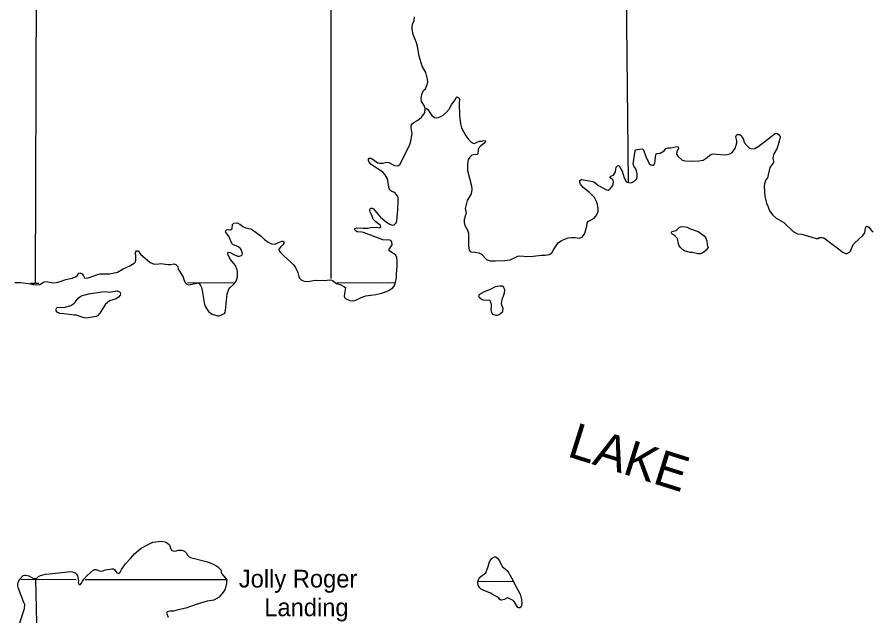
# Model space of a CAD drawing. Extents: x -19 to 366, y -4 to 359.
# Drawn here: x 135.322 to 138.218, y 199.977 to 202.004 of the extents above; entities that cross this region are included whole.
import ezdxf

# ---------------------------------------------------------------- set-up
doc = ezdxf.new("R2010")
doc.units = 0
for name, color, linetype in [('Level 35', 7, 'Continuous'), ('Level 5', 7, 'Continuous'), ('Level 57', 7, 'Continuous'), ('Level 60', 7, 'Continuous'), ('Level 9', 7, 'Continuous')]:
    doc.layers.add(name, color=color, linetype=linetype)

msp = doc.modelspace()

# ---------------------------------------------------------------- linework, layer by layer
at = {"layer": 'Level 35'}
msp.add_lwpolyline([(136.7042, 201.6943), (136.7012, 201.7049), (136.6917, 201.7189), (136.6902, 201.7303), (136.6939, 201.747), (136.6996, 201.7573), (136.7049, 201.7618), (136.7113, 201.7762), (136.7136, 201.7838), (136.7124, 201.7944), (136.706, 201.8172), (136.6935, 201.8377), (136.6844, 201.8726), (136.6787, 201.9048), (136.6753, 201.917), (136.6639, 201.9458), (136.6605, 201.9632), (136.6597, 201.9727), (136.6623, 201.9826), (136.6665, 201.9932), (136.6676, 202.0053)], dxfattribs=at)
at = {"layer": 'Level 5'}
for points in [[(135.3847, 201.1034), (135.3878, 202.1048)], [(136.3848, 202.09), (136.3849, 201.119)], [(137.3926, 201.4468), (137.3863, 202.0879)], [(135.367, 201.103), (135.3847, 201.1034)], [(135.3847, 201.1034), (135.3954, 201.1034)], [(135.8985, 201.1047), (136.0535, 201.1051)], [(136.4058, 201.1057), (136.6014, 201.1042)], [(135.3855, 200.0995), (135.3345, 200.0983)], [(135.3831, 199.3934), (135.3847, 199.4911), (135.3906, 199.8562), (135.3855, 200.0995)], [(135.5224, 200.0992), (135.3855, 200.0995)], [(136.0341, 200.0983), (135.5529, 200.0992)], [(137.0045, 200.0922), (136.8834, 200.0933)]]:
    msp.add_lwpolyline(points, dxfattribs=at)
at = {"layer": 'Level 60'}
for points in [[(139.4406, 1.5315), (139.2511, 10.1473), (139.0608, 18.7633), (138.8699, 27.3793), (138.6784, 35.9956), (138.4861, 44.6119), (138.2932, 53.2285), (138.0997, 61.8451), (137.9055, 70.4619), (137.7106, 79.0789), (137.5151, 87.6959), (137.319, 96.3132), (137.1221, 104.9306), (136.9247, 113.5481), (136.7265, 122.1658), (136.5278, 130.7836), (136.3283, 139.4016), (136.1282, 148.0197), (135.9275, 156.6379), (135.7261, 165.2564), (135.5241, 173.8749), (135.3214, 182.4936), (135.1181, 191.1125), (134.9141, 199.7315), (134.7095, 208.3506), (134.5043, 216.9699), (134.2984, 225.5894), (134.0919, 234.209), (133.8847, 242.8288), (133.6769, 251.4487), (133.4685, 260.0687), (133.2594, 268.6889), (133.0497, 277.3093), (132.8393, 285.9298), (132.6283, 294.5504), (132.4167, 303.1713), (132.2044, 311.7922), (131.9916, 320.4133), (131.778, 329.0346), (131.5639, 337.656), (131.3491, 346.2776)], [(0, 198.1326), (7.1014, 198.137), (14.2028, 198.1503), (21.3042, 198.1724), (28.4055, 198.2034), (35.5068, 198.2433), (42.6081, 198.292), (49.7092, 198.3496), (56.8103, 198.4161), (63.9113, 198.4913), (71.0123, 198.5755), (78.1131, 198.6685), (85.2137, 198.7704), (92.3143, 198.8811), (99.4147, 199.0007), (106.5149, 199.1291), (113.615, 199.2664), (120.7149, 199.4126), (127.8146, 199.5676), (134.9141, 199.7315), (142.0135, 199.9042), (149.1125, 200.0858), (156.2114, 200.2762), (163.31, 200.4755), (170.4084, 200.6837), (177.5065, 200.9007), (184.6043, 201.1265), (191.7018, 201.3612), (198.799, 201.6048), (205.896, 201.8572), (212.9926, 202.1185), (220.0888, 202.3886), (227.1848, 202.6676), (234.2803, 202.9554), (241.3755, 203.2521), (248.4704, 203.5576), (255.5648, 203.872), (262.6589, 204.1952), (269.7525, 204.5273), (276.8457, 204.8682), (283.9385, 205.218), (291.0309, 205.5766), (298.1228, 205.9441), (305.2142, 206.3204), (312.3051, 206.7056), (319.3956, 207.0996), (326.4856, 207.5024), (333.5751, 207.9141), (340.664, 208.3347)]]:
    msp.add_spline(points, degree=3, dxfattribs=at)
at = {"layer": 'Level 9'}
for points in [[(136.613, 201.3859), (136.6122, 201.3931), (136.6103, 201.398), (136.6039, 201.4071), (136.5975, 201.4113), (136.5907, 201.4139), (136.5846, 201.4181), (136.5808, 201.428), (136.5778, 201.4507), (136.5755, 201.4594), (136.5691, 201.4701), (136.5607, 201.4792), (136.5411, 201.4917), (136.5214, 201.5057), (136.5142, 201.5129), (136.5123, 201.519), (136.5127, 201.5228), (136.5142, 201.5262), (136.5168, 201.5269), (136.521, 201.5262), (136.5433, 201.5114), (136.5494, 201.5095), (136.5592, 201.5095), (136.5743, 201.5126), (136.5807, 201.5122), (136.6004, 201.5016), (136.6106, 201.5008), (136.614, 201.5019), (136.6197, 201.5069), (136.6333, 201.5342), (136.6499, 201.5676), (136.6548, 201.5797), (136.6597, 201.6086), (136.657, 201.6298), (136.657, 201.6378), (136.6608, 201.6438), (136.6691, 201.6499), (136.6793, 201.6556), (136.6914, 201.6651), (136.7027, 201.6803), (136.7042, 201.6943), (136.7065, 201.6962), (136.7091, 201.6954), (136.7136, 201.6913), (136.722, 201.6776), (136.7273, 201.6712), (136.736, 201.6647), (136.742, 201.6636), (136.7496, 201.6647), (136.7575, 201.6674), (136.7654, 201.6723), (136.7764, 201.6829), (136.7851, 201.6928), (136.7938, 201.7072), (136.8062, 201.7239), (136.8089, 201.7323), (136.8111, 201.7338), (136.8179, 201.7315), (136.8202, 201.7266), (136.8195, 201.7114), (136.821, 201.6716), (136.8237, 201.6424)], [(136.8237, 201.6424), (136.8267, 201.6298), (136.8419, 201.6025), (136.8498, 201.5919), (136.8604, 201.5809), (136.8672, 201.5771), (136.8717, 201.5768), (136.8831, 201.5825), (136.8884, 201.584), (136.8956, 201.5844), (136.9042, 201.587), (136.908, 201.5855), (136.908, 201.5832), (136.9061, 201.579), (136.8925, 201.5688), (136.8839, 201.5578), (136.8839, 201.5529), (136.8827, 201.5415), (136.8805, 201.5388), (136.8684, 201.5381), (136.862, 201.5365), (136.8552, 201.5301), (136.8499, 201.5221), (136.8476, 201.5066), (136.8473, 201.4846), (136.8609, 201.4334), (136.8621, 201.4208), (136.8598, 201.4057), (136.8466, 201.3833), (136.8394, 201.3564), (136.8425, 201.3416), (136.8364, 201.3192), (136.8368, 201.3089), (136.8391, 201.2983), (136.8474, 201.2831), (136.8512, 201.2725), (136.8509, 201.2642), (136.8505, 201.2293), (136.8532, 201.2156), (136.857, 201.2107), (136.8592, 201.2092), (136.874, 201.2084), (136.8861, 201.2058), (136.8955, 201.2012), (136.9118, 201.1834), (136.9243, 201.1789), (136.9409, 201.1785), (136.9738, 201.1796), (136.9923, 201.1823), (137.0184, 201.1944), (137.0252, 201.196), (137.0505, 201.1941), (137.0705, 201.1945), (137.0985, 201.1983), (137.111, 201.1986), (137.1242, 201.2009), (137.1329, 201.2059), (137.1393, 201.2165), (137.1544, 201.24), (137.1665, 201.2476), (137.1888, 201.2571), (137.1994, 201.2582), (137.2107, 201.2579), (137.2255, 201.256), (137.2296, 201.2567)], [(137.4834, 201.5178), (137.4842, 201.5314), (137.4872, 201.5409), (137.4898, 201.5428), (137.5004, 201.5436), (137.5136, 201.5512), (137.52, 201.5599), (137.5276, 201.5614), (137.5359, 201.5618), (137.5563, 201.5667), (137.5609, 201.5652), (137.562, 201.5607), (137.5563, 201.5485), (137.556, 201.5402), (137.5598, 201.5337), (137.5753, 201.5201), (137.5866, 201.5171), (137.6101, 201.5167), (137.6308, 201.5175), (137.6456, 201.5194), (137.6599, 201.5285), (137.669, 201.5368), (137.675, 201.5402), (137.6807, 201.5414), (137.6913, 201.5402), (137.7178, 201.538), (137.7265, 201.5387), (137.7367, 201.5418), (137.7442, 201.5463), (137.7503, 201.5532), (137.7552, 201.5619), (137.7582, 201.5706), (137.7597, 201.5786), (137.7597, 201.5843), (137.7563, 201.6006), (137.76, 201.6063), (137.765, 201.607), (137.7702, 201.6066), (137.7744, 201.6029), (137.7786, 201.5956), (137.7831, 201.59), (137.785, 201.5801), (137.7933, 201.5691), (137.8024, 201.56), (137.8111, 201.5581), (137.8209, 201.5592), (137.8327, 201.5657), (137.8591, 201.5866), (137.8712, 201.5972), (137.8893, 201.6097), (137.8942, 201.6109), (137.8995, 201.6078), (137.9067, 201.6006), (137.9075, 201.5976), (137.9056, 201.593), (137.9003, 201.5714), (137.8962, 201.5608), (137.8856, 201.5418), (137.8826, 201.5327), (137.8818, 201.5251), (137.8837, 201.5168), (137.8837, 201.5115), (137.8822, 201.5081), (137.8717, 201.4952), (137.8637, 201.4603), (137.8585, 201.4534), (137.8532, 201.4401), (137.8528, 201.431), (137.8544, 201.3969), (137.86, 201.3738), (137.8661, 201.3616), (137.871, 201.3484), (137.882, 201.3336), (137.8937, 201.3237), (137.9194, 201.3089), (137.9509, 201.2786)], [(137.2296, 201.2567), (137.2361, 201.2594), (137.2429, 201.2677), (137.2466, 201.2765), (137.2523, 201.2969), (137.2534, 201.3068), (137.2564, 201.3125), (137.267, 201.3178), (137.2764, 201.3239), (137.2821, 201.3299), (137.2885, 201.3402), (137.2904, 201.3455), (137.29, 201.3569), (137.2874, 201.3702), (137.2843, 201.3796), (137.2779, 201.3937), (137.2609, 201.4104), (137.2389, 201.4278), (137.2306, 201.4388), (137.2276, 201.4456), (137.2279, 201.4506), (137.2336, 201.454), (137.2665, 201.4491), (137.2752, 201.446), (137.2915, 201.4346), (137.3187, 201.4195), (137.3244, 201.4187), (137.3304, 201.4225), (137.3402, 201.4343), (137.3417, 201.4464), (137.3406, 201.4521), (137.3383, 201.4548), (137.3308, 201.4597), (137.3308, 201.4627), (137.3326, 201.4654), (137.3421, 201.4692), (137.3493, 201.4809), (137.3496, 201.4893), (137.3511, 201.4957), (137.356, 201.5011), (137.3591, 201.5018), (137.3621, 201.4988), (137.3716, 201.4825), (137.3788, 201.4605), (137.3852, 201.448), (137.389, 201.4457), (137.3999, 201.4434), (137.4037, 201.4442), (137.4139, 201.4495), (137.42, 201.4556), (137.4222, 201.4635), (137.4226, 201.4734), (137.4199, 201.4836), (137.4162, 201.4916), (137.4109, 201.4996), (137.4086, 201.5075), (137.4116, 201.5219), (137.4153, 201.5511), (137.4176, 201.5546), (137.4225, 201.5565), (137.4399, 201.558), (137.4441, 201.5549), (137.452, 201.5318), (137.4626, 201.5083), (137.4683, 201.5045), (137.474, 201.503), (137.4766, 201.5034), (137.48, 201.5056), (137.4823, 201.511), (137.4834, 201.5178)], [(136.4034, 201.1028), (136.4182, 201.0979), (136.4288, 201.0926), (136.4341, 201.0884), (136.4307, 201.0683), (136.4303, 201.0592), (136.4322, 201.0539), (136.4368, 201.0505), (136.4492, 201.0452), (136.4628, 201.0437), (136.4719, 201.0467), (136.4878, 201.055), (136.5037, 201.06), (136.5369, 201.0653), (136.5562, 201.0695), (136.5698, 201.0737), (136.5796, 201.0782), (136.5944, 201.0881), (136.5989, 201.0934), (136.6042, 201.1055), (136.6068, 201.1215), (136.6075, 201.1347), (136.6098, 201.1602), (136.6098, 201.1788), (136.6082, 201.1901), (136.6052, 201.1977), (136.5999, 201.2019), (136.584, 201.2114), (136.581, 201.2159), (136.592, 201.2337), (136.5908, 201.2432), (136.5878, 201.2474), (136.5798, 201.2501), (136.5708, 201.2489), (136.5602, 201.2504), (136.4955, 201.2754), (136.4895, 201.2766), (136.474, 201.2773), (136.4668, 201.2823), (136.4653, 201.2872), (136.4713, 201.291), (136.4944, 201.2899), (136.5099, 201.2902), (136.5193, 201.2918), (136.5405, 201.2929), (136.5496, 201.2906), (136.5522, 201.2914), (136.5537, 201.294), (136.5533, 201.2971), (136.5514, 201.3001), (136.5375, 201.3111), (136.5276, 201.3206), (136.5231, 201.3339), (136.5181, 201.3441), (136.517, 201.3502), (136.5181, 201.3547), (136.5196, 201.357), (136.5246, 201.3578), (136.5287, 201.3547), (136.5446, 201.3358), (136.5533, 201.3271), (136.573, 201.3104), (136.5847, 201.3028), (136.59, 201.3005), (136.5945, 201.3001), (136.5987, 201.3009), (136.6059, 201.3077), (136.6081, 201.3146), (136.6115, 201.3513), (136.613, 201.3859)], [(136.0556, 201.1698), (136.0439, 201.1843), (136.0359, 201.2013), (136.0359, 201.2055), (136.0378, 201.2089), (136.0431, 201.2074), (136.056, 201.2002), (136.0635, 201.1975), (136.0688, 201.1945), (136.0745, 201.1949), (136.0821, 201.1968), (136.0843, 201.1991), (136.0851, 201.204), (136.0813, 201.2169), (136.0779, 201.2218), (136.0737, 201.2237), (136.0718, 201.2267), (136.0529, 201.2339), (136.0488, 201.2377), (136.0389, 201.2628), (136.0317, 201.2715), (136.0283, 201.2795), (136.0287, 201.2814), (136.0313, 201.284), (136.034, 201.2848), (136.0449, 201.2844), (136.0502, 201.289), (136.051, 201.3018), (136.0563, 201.3064), (136.0668, 201.3075), (136.0759, 201.303), (136.0869, 201.2958), (136.0967, 201.2909), (136.1126, 201.2871), (136.1198, 201.2844), (136.1489, 201.2624), (136.1603, 201.2514), (136.172, 201.242), (136.1837, 201.2363), (136.1954, 201.2351), (136.2109, 201.2427), (136.2188, 201.2458), (136.2219, 201.2458), (136.2253, 201.2439), (136.2249, 201.2382), (136.2215, 201.2332), (136.214, 201.2253), (136.209, 201.2181), (136.2094, 201.2128), (136.214, 201.2071), (136.2257, 201.1957), (136.2495, 201.1748), (136.2571, 201.1669), (136.2635, 201.1582), (136.273, 201.1396), (136.2757, 201.1255), (136.2787, 201.1198), (136.284, 201.1145), (136.2938, 201.11), (136.3082, 201.1089), (136.3252, 201.113), (136.3346, 201.1138), (136.3585, 201.1119), (136.3842, 201.1146), (136.3906, 201.1123), (136.4034, 201.1028)], [(137.6288, 201.2785), (137.6488, 201.2633), (137.6534, 201.2584), (137.6579, 201.247), (137.6594, 201.2333), (137.6625, 201.2242), (137.6564, 201.2148), (137.6481, 201.2079), (137.6372, 201.203), (137.6273, 201.203), (137.6081, 201.2068), (137.6016, 201.2075), (137.5827, 201.2125), (137.5774, 201.2162), (137.5699, 201.2227), (137.5649, 201.2295), (137.5627, 201.2371), (137.5589, 201.2546), (137.5494, 201.2633), (137.54, 201.2705), (137.5388, 201.2762), (137.5403, 201.2784), (137.5528, 201.2819), (137.557, 201.2845), (137.5656, 201.2925), (137.574, 201.2948), (137.5864, 201.294), (137.5921, 201.2925), (137.6001, 201.2887)], [(137.6001, 201.2887), (137.6288, 201.2785)], [(137.9509, 201.2786), (137.9652, 201.2706), (137.9803, 201.2691), (137.9955, 201.2653), (138.0287, 201.2547), (138.0344, 201.2551), (138.0405, 201.2577), (138.0492, 201.2581), (138.0552, 201.257), (138.087, 201.2316), (138.0998, 201.2232), (138.1195, 201.2081), (138.1278, 201.2039), (138.1327, 201.2043), (138.1414, 201.2085), (138.1448, 201.2123), (138.1546, 201.2343), (138.158, 201.2392), (138.1879, 201.2654), (138.1932, 201.2737), (138.1958, 201.2897), (138.1981, 201.295), (138.2011, 201.2965), (138.2075, 201.2927), (138.2155, 201.2832), (138.2215, 201.2775)], [(135.5442, 201.1317), (135.5469, 201.1283), (135.5506, 201.1219), (135.5559, 201.12), (135.5627, 201.1211), (135.6017, 201.1348), (135.6353, 201.1348), (135.6621, 201.1409), (135.6814, 201.1523), (135.7011, 201.161), (135.7181, 201.1712), (135.7226, 201.1762), (135.7237, 201.18), (135.7245, 201.1929), (135.7233, 201.2069), (135.7267, 201.213), (135.732, 201.2134), (135.7403, 201.202), (135.7729, 201.1732), (135.7865, 201.1675), (135.802, 201.1686), (135.808, 201.1705), (135.8334, 201.1671), (135.8424, 201.1671), (135.8526, 201.169), (135.8598, 201.1667), (135.8659, 201.1603), (135.8678, 201.1512), (135.8716, 201.1436), (135.8844, 201.1239), (135.8867, 201.1159), (135.8916, 201.1057), (135.8965, 201.1), (135.9022, 201.0977), (135.909, 201.0985), (135.9249, 201.1027), (135.934, 201.1042), (135.9381, 201.1027), (135.9434, 201.0958), (135.9464, 201.089), (135.9491, 201.0791), (135.9563, 201.0317), (135.9601, 201.023), (135.9703, 201.0078), (135.9824, 200.9987), (136.0017, 200.9931), (136.0063, 200.9931), (136.024, 201.0003), (136.0263, 201.0037), (136.0282, 201.0109), (136.0338, 201.0678), (136.0387, 201.0833), (136.0425, 201.0879), (136.0549, 201.0985), (136.064, 201.1107), (136.0689, 201.1247), (136.0689, 201.1425), (136.0677, 201.1478), (136.0613, 201.163), (136.0556, 201.1698)], [(135.314, 201.1062), (135.3337, 201.1051), (135.3605, 201.1021), (135.3828, 201.0979), (135.3983, 201.0994), (135.4138, 201.1074), (135.4225, 201.1086), (135.4425, 201.1048), (135.455, 201.1059), (135.4675, 201.109), (135.4864, 201.1158), (135.5079, 201.1207), (135.5223, 201.1257), (135.5253, 201.1279), (135.5306, 201.1374), (135.5344, 201.1389), (135.5419, 201.1352), (135.5442, 201.1317)], [(136.9724, 201.0704), (136.9739, 201.081), (136.9716, 201.0852), (136.9708, 201.0893), (136.9648, 201.0928), (136.9576, 201.0935), (136.9417, 201.0909), (136.924, 201.0817), (136.9043, 201.0738), (136.8862, 201.0639), (136.8862, 201.0586), (136.8873, 201.0556), (136.8972, 201.048), (136.9047, 201.0461), (136.9217, 201.0465), (136.9259, 201.0404), (136.9278, 201.0305), (136.9278, 201.0207), (136.9263, 201.015), (136.9282, 201.0063), (136.9324, 200.9987), (136.943, 200.9945), (136.9494, 200.9945), (136.9547, 200.9968), (136.9656, 201.0067), (136.9675, 201.0093), (136.9686, 201.0173), (136.9641, 201.0287), (136.9626, 201.0351), (136.9645, 201.0476)], [(135.6085, 201.0741), (135.624, 201.0756), (135.6338, 201.0734), (135.6607, 201.0772), (135.6686, 201.0737), (135.6713, 201.0715), (135.6717, 201.0669), (135.6709, 201.0627), (135.6649, 201.0555), (135.6569, 201.0502), (135.635, 201.0434), (135.6275, 201.0385), (135.6214, 201.0324), (135.6025, 201.0016), (135.5942, 200.9933), (135.5893, 200.9906), (135.5564, 200.9846), (135.5447, 200.9876), (135.5228, 200.9948), (135.5152, 200.9952), (135.4797, 201.0001), (135.4657, 201.0012), (135.4615, 201.0024), (135.457, 201.0054), (135.454, 201.0099), (135.4536, 201.0137), (135.4551, 201.019), (135.4581, 201.0206), (135.485, 201.0221), (135.5035, 201.0282), (135.5144, 201.035), (135.5193, 201.0399), (135.5288, 201.0525), (135.5378, 201.0593), (135.5454, 201.0623), (135.5522, 201.0635), (135.5635, 201.0676), (135.5797, 201.0695)], [(135.5797, 201.0695), (135.6085, 201.0741)], [(136.9645, 201.0476), (136.9724, 201.0704)], [(135.3313, 199.9527), (135.3464, 200.002), (135.3483, 200.0149), (135.3449, 200.0225), (135.3271, 200.0695), (135.3248, 200.079), (135.3244, 200.0851), (135.3251, 200.0893), (135.3304, 200.1003), (135.3418, 200.1132), (135.3478, 200.1151), (135.3516, 200.1151), (135.361, 200.1128), (135.3777, 200.1037), (135.3875, 200.1029), (135.3943, 200.1105), (135.4007, 200.1136), (135.4177, 200.1185), (135.4317, 200.1193), (135.5039, 200.1269), (135.5096, 200.1257), (135.5187, 200.1223), (135.5217, 200.1193), (135.5262, 200.1125), (135.5296, 200.095), (135.5289, 200.0905), (135.5293, 200.0859), (135.5353, 200.0821), (135.5399, 200.0874), (135.5429, 200.0939), (135.5478, 200.1007), (135.5591, 200.1132), (135.5799, 200.1318), (135.5844, 200.1341), (135.5897, 200.1337), (135.6037, 200.1284), (135.612, 200.1292), (135.6218, 200.1326), (135.6426, 200.1364), (135.6483, 200.1356), (135.6521, 200.1338), (135.6593, 200.1231), (135.6638, 200.1209), (135.668, 200.1216), (135.671, 200.1247), (135.6751, 200.1334), (135.6891, 200.1535), (135.7061, 200.1709), (135.7212, 200.1884), (135.7424, 200.2059), (135.759, 200.2153), (135.782, 200.226), (135.8108, 200.2294), (135.8232, 200.2275)], [(135.8232, 200.2275), (135.8282, 200.2252), (135.8365, 200.218), (135.8395, 200.2135), (135.841, 200.2063), (135.8463, 200.1987), (135.8535, 200.1964), (135.8611, 200.1972), (135.8679, 200.1991), (135.8788, 200.1995), (135.8834, 200.1987), (135.8887, 200.1964), (135.8943, 200.1904), (135.8993, 200.1824), (135.9046, 200.1767), (135.9091, 200.1748), (135.962, 200.1612), (135.9753, 200.1566), (135.9953, 200.1479), (136.0014, 200.1434), (136.0119, 200.1324), (136.0142, 200.1198), (136.0278, 200.105), (136.0313, 200.099), (136.0313, 200.0868), (136.0294, 200.0766), (136.0252, 200.0652), (136.0196, 200.0573), (136.006, 200.0398), (135.9882, 200.0303), (135.981, 200.0284), (135.9659, 200.0265), (135.9285, 200.0159), (135.893, 200.0033), (135.8677, 199.9973), (135.8518, 199.9927), (135.8393, 199.9923), (135.8306, 199.99), (135.828, 199.9863), (135.8337, 199.9726)], [(137.0194, 200.0633), (137.0258, 200.05), (137.0308, 200.0318), (137.0319, 200.0185), (137.0289, 200.0079), (137.0244, 200.0037), (137.0198, 200.0037), (137.0176, 200.0052), (137.0054, 200.0257), (137.0024, 200.0291), (136.9839, 200.0375), (136.9809, 200.0371), (136.9726, 200.0325), (136.9624, 200.0295), (136.9605, 200.0299), (136.9563, 200.0333), (136.9525, 200.0386), (136.9344, 200.0481), (136.9253, 200.0541), (136.9003, 200.0636), (136.8939, 200.067), (136.889, 200.072), (136.8848, 200.078), (136.8829, 200.0837), (136.8829, 200.0905), (136.8844, 200.0993), (136.8886, 200.1065), (136.9093, 200.1228), (136.9176, 200.144), (136.921, 200.1569), (136.9248, 200.1645), (136.9308, 200.1725), (136.9388, 200.177), (136.9426, 200.177), (136.9479, 200.1733), (136.9562, 200.1634), (136.9653, 200.1444), (136.9815, 200.1308), (136.9861, 200.124)], [(136.9861, 200.124), (137.0012, 200.0978), (137.0105, 200.0781), (137.0194, 200.0633)]]:
    msp.add_lwpolyline(points, dxfattribs=at)

# ---------------------------------------------------------------- texts
at = {"layer": 'Level 57'}
for s, p in [('Jolly Roger', (136.073, 200.0728)), ('Landing', (136.1591, 199.9758))]:
    msp.add_text(s, height=0.06, dxfattribs=at).set_placement(p)
at = {"layer": 'Level 9'}
msp.add_text('LAKE', height=0.12, rotation=342.547, dxfattribs=at).set_placement((137.1817, 200.5181))

doc.saveas('drawing.dxf')
